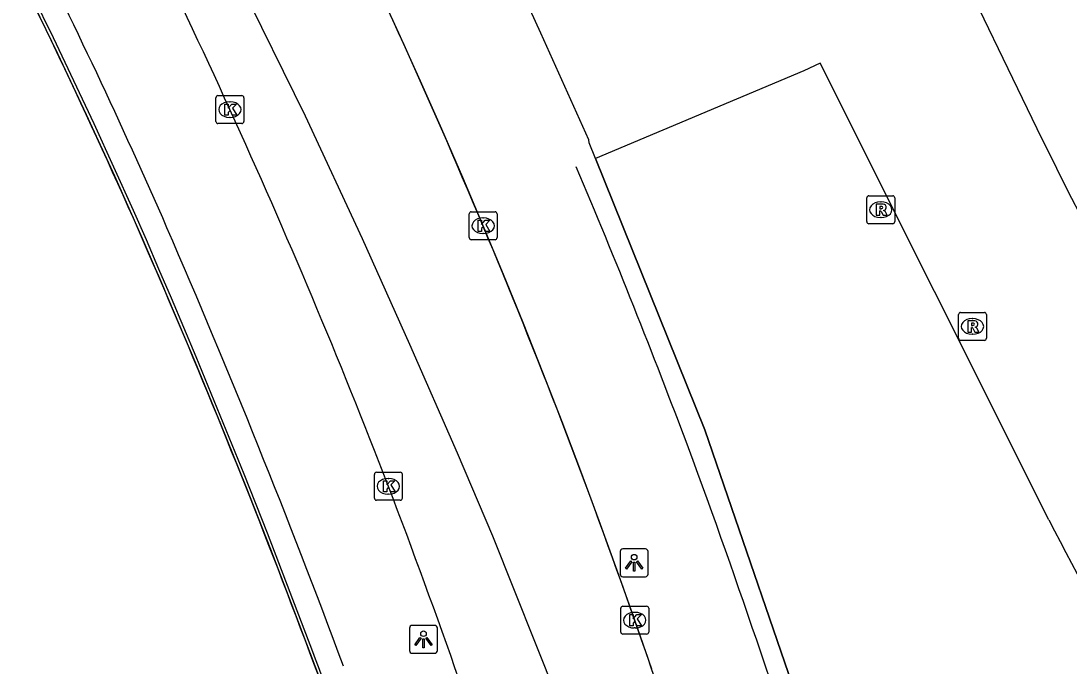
# Model space of a CAD drawing. Extents: x 155018 to 156648, y 383980 to 385733.
# Drawn here: x 156027.46 to 156064.97, y 384920.02 to 384943.11 of the extents above; entities that cross this region are included whole.
import ezdxf

# ---------------------------------------------------------------- set-up
doc = ezdxf.new("R2010")
doc.units = 0
for name, color, linetype in [('IMGEO_Dek', 7, 'Continuous'), ('IMGEO_Hek', 7, 'Continuous'), ('IMGEO_Kolk', 7, 'Continuous'), ('IMGEO_Lichtpunt', 7, 'Continuous'), ('IMGEO_Lijnafwatering', 7, 'Continuous'), ('IMGEO_OVBaan_gesloten', 7, 'Continuous'), ('IMGEO_Pand', 7, 'Continuous'), ('IMGEO_Pand_overbouw', 7, 'Continuous'), ('IMGEO_Parkeervlak_open', 7, 'Continuous'), ('IMGEO_Rijbaan_lokaal_gesloten', 7, 'Continuous'), ('IMGEO_Rijbaan_regionaal_gesloten', 7, 'Continuous'), ('IMGEO_Rioolput', 7, 'Continuous'), ('IMGEO_Voetpad_gesloten', 7, 'Continuous')]:
    doc.layers.add(name, color=color, linetype=linetype)

msp = doc.modelspace()

# ---------------------------------------------------------------- linework, layer by layer
at = {"layer": 'IMGEO_Dek'}
for points in [[(156068.116, 384859.746), (156067.041, 384867.895), (156066.062, 384873.898), (156064.757, 384880.912), (156062.331, 384892.966), (156062.08, 384894.114), (156061.157, 384898.221), (156058.656, 384908.023), (156055.886, 384916.978), (156051.936, 384928.479), (156048.02, 384938.183), (156047.794, 384938.745), (156047.79, 384938.857), (156046.063, 384942.673), (156044.343, 384946.44)], [(156027.709, 384944.118), (156028.763, 384941.944), (156029.793, 384939.759), (156030.8, 384937.563), (156031.783, 384935.357), (156032.743, 384933.14), (156033.68, 384930.916), (156034.6, 384928.685), (156035.502, 384926.446), (156036.386, 384924.2), (156037.253, 384921.947), (156038.102, 384919.688), (156039.932, 384914.604), (156041.169, 384910.762), (156041.409, 384910.017), (156042.517, 384906.291), (156043.573, 384902.55), (156044.577, 384898.794), (156045.528, 384895.025), (156046.426, 384891.242)]]:
    msp.add_lwpolyline(points, dxfattribs=at)
at = {"layer": 'IMGEO_Hek'}
for centre, radius, start, end in [((155813.176, 384838.627), 254.33, 20.53291, 22.97367), ((155804.106, 384836.212), 263.673, 13.559, 20.33305)]:
    msp.add_arc(centre, radius, start, end, dxfattribs=at)
at = {"layer": 'IMGEO_Kolk'}
for p, q in [((156034.434, 384939.511), (156034.434, 384940.363)), ((156034.509, 384940.437), (156035.361, 384940.437)), ((156034.922, 384940.217), (156034.947, 384940.217)), ((156035.435, 384940.363), (156035.435, 384939.511)), ((156035.361, 384939.437), (156034.509, 384939.437)), ((156034.945, 384939.657), (156034.92, 384939.657)), ((156043.501, 384935.354), (156043.501, 384936.206)), ((156043.576, 384936.28), (156044.428, 384936.28)), ((156043.989, 384936.06), (156044.014, 384936.06)), ((156044.502, 384936.206), (156044.502, 384935.354)), ((156044.012, 384935.5), (156043.987, 384935.5)), ((156044.428, 384935.28), (156043.576, 384935.28)), ((156040.107, 384926.03), (156040.107, 384926.882)), ((156040.182, 384926.956), (156041.034, 384926.956)), ((156040.595, 384926.736), (156040.62, 384926.736)), ((156041.108, 384926.882), (156041.108, 384926.03)), ((156041.034, 384925.956), (156040.182, 384925.956)), ((156040.618, 384926.176), (156040.593, 384926.176)), ((156048.927, 384921.239), (156048.927, 384922.091)), ((156049.002, 384922.165), (156049.854, 384922.165)), ((156049.415, 384921.945), (156049.44, 384921.945)), ((156049.928, 384922.091), (156049.928, 384921.239)), ((156049.854, 384921.165), (156049.002, 384921.165)), ((156049.438, 384921.385), (156049.413, 384921.385))]:
    msp.add_line(p, q, dxfattribs=at)
for points in [[(156034.434, 384939.511), (156034.434, 384940.363)], [(156034.509, 384940.437), (156035.361, 384940.437)], [(156035.435, 384940.363), (156035.435, 384939.511)], [(156034.755, 384940.137), (156034.878, 384940.137), (156034.878, 384939.986), (156035.008, 384940.137), (156035.172, 384940.137), (156035.026, 384939.986), (156035.179, 384939.737), (156035.027, 384939.737), (156034.942, 384939.901), (156034.878, 384939.834), (156034.878, 384939.737), (156034.755, 384939.737), (156034.755, 384940.137)], [(156035.361, 384939.437), (156034.509, 384939.437)], [(156043.501, 384935.354), (156043.501, 384936.206)], [(156043.576, 384936.28), (156044.428, 384936.28)], [(156044.502, 384936.206), (156044.502, 384935.354)], [(156043.822, 384935.98), (156043.945, 384935.98), (156043.945, 384935.829), (156044.075, 384935.98), (156044.239, 384935.98), (156044.093, 384935.829), (156044.246, 384935.58), (156044.094, 384935.58), (156044.009, 384935.744), (156043.945, 384935.677), (156043.945, 384935.58), (156043.822, 384935.58), (156043.822, 384935.98)], [(156044.428, 384935.28), (156043.576, 384935.28)], [(156040.107, 384926.03), (156040.107, 384926.882)], [(156040.182, 384926.956), (156041.034, 384926.956)], [(156041.108, 384926.882), (156041.108, 384926.03)], [(156040.428, 384926.656), (156040.551, 384926.656), (156040.551, 384926.505), (156040.681, 384926.656), (156040.845, 384926.656), (156040.699, 384926.505), (156040.852, 384926.256), (156040.7, 384926.256), (156040.615, 384926.42), (156040.551, 384926.353), (156040.551, 384926.256), (156040.428, 384926.256), (156040.428, 384926.656)], [(156041.034, 384925.956), (156040.182, 384925.956)], [(156048.927, 384921.239), (156048.927, 384922.091)], [(156049.002, 384922.165), (156049.854, 384922.165)], [(156049.248, 384921.865), (156049.371, 384921.865), (156049.371, 384921.714), (156049.501, 384921.865), (156049.665, 384921.865), (156049.519, 384921.714), (156049.672, 384921.465), (156049.52, 384921.465), (156049.435, 384921.629), (156049.371, 384921.562), (156049.371, 384921.465), (156049.248, 384921.465), (156049.248, 384921.865)], [(156049.928, 384922.091), (156049.928, 384921.239)], [(156049.854, 384921.165), (156049.002, 384921.165)]]:
    msp.add_lwpolyline(points, dxfattribs=at)
for centre, start, end in [((156034.511, 384940.361), 91.552, 178.448), ((156034.511, 384940.361), 91.552, 178.448), ((156035.359, 384940.361), 1.552, 88.448), ((156035.359, 384940.361), 1.552, 88.448), ((156034.511, 384939.513), 181.552, 268.448), ((156034.511, 384939.513), 181.552, 268.448), ((156035.359, 384939.513), 271.552, 358.448), ((156035.359, 384939.513), 271.552, 358.448), ((156043.578, 384936.204), 91.552, 178.448), ((156043.578, 384936.204), 91.552, 178.448), ((156044.426, 384936.204), 1.552, 88.448), ((156044.426, 384936.204), 1.552, 88.448), ((156043.578, 384935.356), 181.552, 268.448), ((156043.578, 384935.356), 181.552, 268.448), ((156044.426, 384935.356), 271.552, 358.448), ((156044.426, 384935.356), 271.552, 358.448), ((156040.184, 384926.88), 91.552, 178.448), ((156040.184, 384926.88), 91.552, 178.448), ((156041.032, 384926.88), 1.552, 88.448), ((156041.032, 384926.88), 1.552, 88.448), ((156040.184, 384926.032), 181.552, 268.448), ((156040.184, 384926.032), 181.552, 268.448), ((156041.032, 384926.032), 271.552, 358.448), ((156041.032, 384926.032), 271.552, 358.448), ((156049.004, 384922.089), 91.552, 178.448), ((156049.004, 384922.089), 91.552, 178.448), ((156049.852, 384922.089), 1.552, 88.448), ((156049.852, 384922.089), 1.552, 88.448), ((156049.004, 384921.241), 181.552, 268.448), ((156049.004, 384921.241), 181.552, 268.448), ((156049.852, 384921.241), 271.552, 358.448), ((156049.852, 384921.241), 271.552, 358.448)]:
    msp.add_arc(centre, 0.0765, start, end, dxfattribs=at)
for centre, major_axis, ratio, start_param, end_param in [((156034.921, 384939.937), (-0.387, 0.002), 0.722429, 4.712389, 7.853982), ((156034.946, 384939.937), (-0.39, 0.002), 0.717154, 1.570796, 4.712389), ((156043.988, 384935.78), (-0.387, 0.002), 0.722429, 4.712389, 7.853982), ((156044.013, 384935.78), (-0.39, 0.002), 0.717154, 1.570796, 4.712389), ((156040.594, 384926.456), (-0.387, 0.002), 0.722429, 4.712389, 7.853982), ((156040.619, 384926.456), (-0.39, 0.002), 0.717154, 1.570796, 4.712389), ((156049.414, 384921.665), (-0.387, 0.002), 0.722429, 4.712389, 7.853982), ((156049.439, 384921.665), (-0.39, 0.002), 0.717154, 1.570796, 4.712389)]:
    msp.add_ellipse(centre, major_axis=major_axis, ratio=ratio, start_param=start_param, end_param=end_param, dxfattribs=at)
at = {"layer": 'IMGEO_Lichtpunt'}
for p, q in [((156048.908, 384924.12), (156048.908, 384923.313)), ((156048.908, 384924.12), (156048.908, 384923.313)), ((156049.81, 384924.215), (156049.002, 384924.215)), ((156049.81, 384924.215), (156049.002, 384924.215)), ((156049.904, 384923.313), (156049.904, 384924.12)), ((156049.904, 384923.313), (156049.904, 384924.12)), ((156049.002, 384923.219), (156049.81, 384923.219)), ((156049.002, 384923.219), (156049.81, 384923.219)), ((156042.268, 384921.477), (156041.46, 384921.477)), ((156042.268, 384921.477), (156041.46, 384921.477)), ((156041.366, 384921.382), (156041.366, 384920.575)), ((156041.366, 384921.382), (156041.366, 384920.575)), ((156042.362, 384920.575), (156042.362, 384921.382)), ((156042.362, 384920.575), (156042.362, 384921.382)), ((156041.46, 384920.481), (156042.268, 384920.481)), ((156041.46, 384920.481), (156042.268, 384920.481))]:
    msp.add_line(p, q, dxfattribs=at)
for points in [[(156049.282, 384923.784), (156049.321, 384923.756), (156049.133, 384923.494), (156049.095, 384923.521), (156049.282, 384923.784)], [(156049.384, 384923.736), (156049.431, 384923.736), (156049.431, 384923.414), (156049.384, 384923.414), (156049.384, 384923.736)], [(156049.494, 384923.756), (156049.532, 384923.783), (156049.719, 384923.521), (156049.68, 384923.493), (156049.494, 384923.756)], [(156041.74, 384921.046), (156041.779, 384921.018), (156041.591, 384920.756), (156041.553, 384920.783), (156041.74, 384921.046)], [(156041.842, 384920.998), (156041.889, 384920.998), (156041.889, 384920.676), (156041.842, 384920.676), (156041.842, 384920.998)], [(156041.952, 384921.018), (156041.99, 384921.045), (156042.177, 384920.783), (156042.138, 384920.755), (156041.952, 384921.018)]]:
    msp.add_lwpolyline(points, dxfattribs=at)
for centre in [(156049.407, 384923.918), (156041.865, 384921.18)]:
    msp.add_circle(centre, 0.0994, dxfattribs=at)
for centre, start, end in [((156049.002, 384924.12), 90, 180), ((156049.002, 384924.12), 90, 180), ((156049.81, 384924.12), 0, 90), ((156049.81, 384924.12), 0, 90), ((156049.002, 384923.313), 180, 270), ((156049.002, 384923.313), 180, 270), ((156049.81, 384923.313), 270, 0), ((156049.81, 384923.313), 270, 360), ((156041.46, 384921.382), 90, 180), ((156041.46, 384921.382), 90, 180), ((156042.268, 384921.382), 0, 90), ((156042.268, 384921.382), 0, 90), ((156041.46, 384920.575), 180, 270), ((156041.46, 384920.575), 180, 270), ((156042.268, 384920.575), 270, 0), ((156042.268, 384920.575), 270, 360)]:
    msp.add_arc(centre, 0.0946, start, end, dxfattribs=at)
at = {"layer": 'IMGEO_Lijnafwatering'}
for points in [[(156035.44, 384926.892), (156034.59, 384928.995), (156033.724, 384931.092), (156032.844, 384933.183), (156032.397, 384934.232), (156031.944, 384935.279), (156031.485, 384936.322), (156030.08, 384939.428), (156028.624, 384942.51), (156027.117, 384945.568)], [(156027.883, 384913.07), (156038.418, 384919.164), (156038.205, 384919.727), (156038.105, 384919.996), (156038.004, 384920.266), (156037.903, 384920.535), (156037.097, 384922.66), (156036.276, 384924.779), (156035.44, 384926.892)]]:
    msp.add_lwpolyline(points, dxfattribs=at)
at = {"layer": 'IMGEO_OVBaan_gesloten'}
msp.add_lwpolyline([(156040.187, 384944.399), (156040.974, 384942.688), (156041.748, 384940.971), (156042.508, 384939.249), (156043.256, 384937.521), (156043.99, 384935.787), (156044.717, 384934.042), (156045.43, 384932.291), (156046.129, 384930.534), (156046.815, 384928.772), (156047.487, 384927.005), (156048.145, 384925.233), (156048.789, 384923.455), (156049.419, 384921.673), (156050.032, 384919.92)], dxfattribs=at)
for centre, radius, start, end in [((155807.963, 384836.603), 249.389, 24.47865, 27.81966), ((155807.963, 384836.603), 249.389, 24.47865, 27.81966), ((155816.117, 384840.308), 247.067, 22.73386, 26.22709), ((155814.648, 384839.312), 242.183, 21.08874, 24.55046), ((155814.648, 384839.312), 242.183, 21.08874, 24.55046), ((155821.07, 384841.939), 241.87, 19.24801, 22.83082), ((155806.272, 384836.791), 250.906, 17.568, 20.93768), ((155806.272, 384836.791), 250.906, 17.568, 20.93768), ((155832.964, 384844.998), 229.634, 15.79822, 19.5057)]:
    msp.add_arc(centre, radius, start, end, dxfattribs=at)
at = {"layer": 'IMGEO_Pand'}
for centre, radius, start, end in [((155824.325, 384844.218), 226.595, 23.10568, 26.77046), ((155751.344, 384813.243), 305.877, 20.36501, 23.07763)]:
    msp.add_arc(centre, radius, start, end, dxfattribs=at)
at = {"layer": 'IMGEO_Pand_overbouw'}
msp.add_lwpolyline([(156065.601, 384858.12), (156061.663, 384873.134), (156060.081, 384879.164), (156057.992, 384886.194), (156055.482, 384894.048), (156053.363, 384900.328), (156050.321, 384909.105), (156048.279, 384914.644), (156046.647, 384918.9), (156044.351, 384924.676), (156043.087, 384927.641), (156041.379, 384931.534), (156039.688, 384935.316), (156037.638, 384939.699), (156032.938, 384949.258)], dxfattribs=at)
at = {"layer": 'IMGEO_Parkeervlak_open'}
msp.add_lwpolyline([(156064.253, 384925.252), (156056.071, 384941.594), (156055.484, 384941.323), (156048.02, 384938.183)], dxfattribs=at)
msp.add_arc((156414.727, 385106.453), 394.545, 207.33972, 209.36688, dxfattribs=at)
at = {"layer": 'IMGEO_Rijbaan_lokaal_gesloten'}
msp.add_lwpolyline([(156049.32, 384971.639), (156054.931, 384958.46), (156060.539, 384946.057), (156063.992, 384938.912)], dxfattribs=at)
msp.add_arc((156385.921, 385098.861), 359.475, 206.42022, 209.47233, dxfattribs=at)
at = {"layer": 'IMGEO_Rijbaan_regionaal_gesloten'}
msp.add_arc((156423.443, 385120.119), 392.778, 201.02552, 206.92879, dxfattribs=at)
at = {"layer": 'IMGEO_Rioolput'}
for p, q in [((156057.81, 384936.853), (156058.662, 384936.853)), ((156057.735, 384935.927), (156057.735, 384936.779)), ((156058.223, 384936.633), (156058.248, 384936.633)), ((156058.736, 384936.779), (156058.736, 384935.927)), ((156058.246, 384936.073), (156058.221, 384936.073)), ((156058.662, 384935.853), (156057.81, 384935.853)), ((156061.017, 384931.751), (156061.017, 384932.603)), ((156061.092, 384932.677), (156061.944, 384932.677)), ((156061.505, 384932.457), (156061.53, 384932.457)), ((156062.018, 384932.603), (156062.018, 384931.751)), ((156061.944, 384931.677), (156061.092, 384931.677)), ((156061.528, 384931.897), (156061.503, 384931.897))]:
    msp.add_line(p, q, dxfattribs=at)
for points in [[(156057.81, 384936.853), (156058.662, 384936.853)], [(156057.735, 384935.927), (156057.735, 384936.779)], [(156058.324, 384936.551), (156058.072, 384936.553), (156058.072, 384936.153)], [(156058.25, 384936.472), (156058.196, 384936.472), (156058.196, 384936.391)], [(156058.736, 384936.779), (156058.736, 384935.927)], [(156058.072, 384936.153), (156058.196, 384936.153), (156058.196, 384936.315), (156058.207, 384936.315)], [(156058.196, 384936.391), (156058.248, 384936.391)], [(156058.254, 384936.286), (156058.325, 384936.153), (156058.465, 384936.153), (156058.4, 384936.279)], [(156058.662, 384935.853), (156057.81, 384935.853)], [(156061.017, 384931.751), (156061.017, 384932.603)], [(156061.092, 384932.677), (156061.944, 384932.677)], [(156061.606, 384932.375), (156061.354, 384932.377), (156061.354, 384931.977)], [(156062.018, 384932.603), (156062.018, 384931.751)], [(156061.354, 384931.977), (156061.478, 384931.977), (156061.478, 384932.139), (156061.489, 384932.139)], [(156061.532, 384932.296), (156061.478, 384932.296), (156061.478, 384932.215)], [(156061.478, 384932.215), (156061.53, 384932.215)], [(156061.536, 384932.11), (156061.607, 384931.977), (156061.747, 384931.977), (156061.682, 384932.103)], [(156061.944, 384931.677), (156061.092, 384931.677)]]:
    msp.add_lwpolyline(points, dxfattribs=at)
for centre, radius, start, end in [((156057.812, 384936.777), 0.0765, 91.552, 178.448), ((156057.812, 384936.777), 0.0765, 91.552, 178.448), ((156058.66, 384936.777), 0.0765, 1.552, 88.448), ((156058.66, 384936.777), 0.0765, 1.552, 88.448), ((156058.256, 384936.376), 0.0964, 77.0061, 93.1865), ((156058.27, 384936.433), 0.0378, 276.6634, 79.6772), ((156058.323, 384936.441), 0.109, 350.3612, 89.416), ((156058.206, 384936.262), 0.0533, 26.0293, 88.6989), ((156058.232, 384936.58), 0.19, 274.7715, 282.9687), ((156058.321, 384936.441), 0.112, 277.5842, 350.9817), ((156058.305, 384936.226), 0.108, 29.5134, 73.7905), ((156057.812, 384935.929), 0.0765, 181.552, 268.448), ((156057.812, 384935.929), 0.0765, 181.552, 268.448), ((156058.66, 384935.929), 0.0765, 271.552, 358.448), ((156058.66, 384935.929), 0.0765, 271.552, 358.448), ((156061.094, 384932.601), 0.0765, 91.552, 178.448), ((156061.094, 384932.601), 0.0765, 91.552, 178.448), ((156061.605, 384932.265), 0.109, 350.3612, 89.416), ((156061.942, 384932.601), 0.0765, 1.552, 88.448), ((156061.942, 384932.601), 0.0765, 1.552, 88.448), ((156061.488, 384932.086), 0.0533, 26.0293, 88.6989), ((156061.514, 384932.404), 0.19, 274.7715, 282.9687), ((156061.538, 384932.2), 0.0964, 77.0061, 93.1865), ((156061.552, 384932.257), 0.0378, 276.6634, 79.6772), ((156061.603, 384932.265), 0.112, 277.5842, 350.9817), ((156061.587, 384932.05), 0.108, 29.5134, 73.7905), ((156061.094, 384931.753), 0.0765, 181.552, 268.448), ((156061.094, 384931.753), 0.0765, 181.552, 268.448), ((156061.942, 384931.753), 0.0765, 271.552, 358.448), ((156061.942, 384931.753), 0.0765, 271.552, 358.448)]:
    msp.add_arc(centre, radius, start, end, dxfattribs=at)
for centre, major_axis, ratio, start_param, end_param in [((156058.222, 384936.353), (-0.387, 0.002), 0.722429, 4.712389, 7.853982), ((156058.247, 384936.353), (-0.39, 0.002), 0.717154, 1.570796, 4.712389), ((156061.504, 384932.177), (-0.387, 0.002), 0.722429, 4.712389, 7.853982), ((156061.529, 384932.177), (-0.39, 0.002), 0.717154, 1.570796, 4.712389)]:
    msp.add_ellipse(centre, major_axis=major_axis, ratio=ratio, start_param=start_param, end_param=end_param, dxfattribs=at)
at = {"layer": 'IMGEO_Voetpad_gesloten'}
for points in [[(156048.02, 384938.183), (156047.794, 384938.745), (156047.79, 384938.857), (156046.063, 384942.673), (156044.343, 384946.44), (156044.19, 384946.907), (156043.916, 384947.46)], [(156068.116, 384859.746), (156067.041, 384867.895), (156066.062, 384873.898), (156064.757, 384880.912), (156062.331, 384892.966), (156062.08, 384894.114), (156061.157, 384898.221), (156058.656, 384908.023), (156055.886, 384916.978), (156051.936, 384928.479), (156048.02, 384938.183), (156047.794, 384938.745), (156047.79, 384938.857), (156046.063, 384942.673), (156044.343, 384946.44)], [(156048.02, 384938.183), (156051.936, 384928.479), (156055.886, 384916.978), (156058.656, 384908.023), (156061.157, 384898.221), (156062.08, 384894.114)]]:
    msp.add_lwpolyline(points, dxfattribs=at)
for centre, radius, start, end in [((155842.11, 384852.504), 207.945, 23.58697, 26.94009), ((155824.325, 384844.218), 226.595, 23.10568, 26.77046), ((155742.612, 384809.738), 316.243, 20.41, 23.47464), ((155751.344, 384813.243), 305.877, 20.36501, 23.07763)]:
    msp.add_arc(centre, radius, start, end, dxfattribs=at)

doc.saveas('drawing.dxf')
